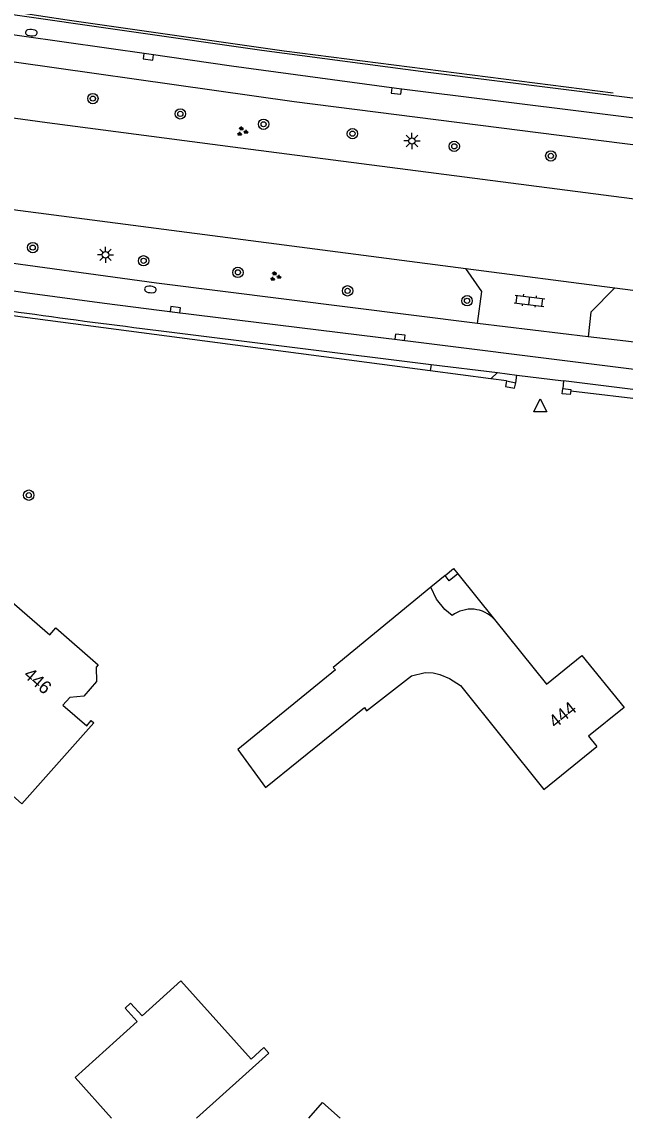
# Model space of a CAD drawing. Extents: x 131000 to 133014, y 396499 to 399001.
# Drawn here: x 131311.3 to 131357.9, y 396500 to 396584.6 of the extents above; entities that cross this region are included whole.
import ezdxf

# ---------------------------------------------------------------- set-up
doc = ezdxf.new("R2010")
doc.units = 0
for name, color, linetype in [('gg-afsc-hekwerk', 7, 'Continuous'), ('gg-afsc-muur', 7, 'Continuous'), ('gg-anno-huisnummerreeks BGT', 7, 'Continuous'), ('gg-bbg-gedigitaliseerde bebouwing', 7, 'Continuous'), ('gg-bbg-gedigitaliseerde bijgebouw', 7, 'Continuous'), ('gg-bbg-hoofdgebouw', 7, 'Continuous'), ('gg-bbg-onder overbouw', 7, 'Continuous'), ('gg-bbg-pand overbouw', 7, 'Continuous'), ('gg-bbg-pilaar onder overbouw', 7, 'Continuous'), ('gg-bbg-pilaar pand', 7, 'Continuous'), ('gg-knt-verharding', 7, 'Continuous'), ('gt-symb-boom', 7, 'Continuous'), ('gt-symb-brandkraan', 7, 'Continuous'), ('gt-symb-groenvak', 7, 'Continuous'), ('gt-symb-klinker verharding', 7, 'Continuous'), ('gt-symb-kolk', 7, 'Continuous'), ('gt-symb-lichtmast', 7, 'Continuous'), ('gt-symb-waterafsluiter', 7, 'Continuous')]:
    doc.layers.add(name, color=color, linetype=linetype)

# ---------------------------------------------------------------- blocks, each defined once
blk = doc.blocks.new('gt0-WAFSL')
at = {"layer": 'gt-symb-waterafsluiter'}
for p, q in [((-0.5, -0.333), (0, 0.667)), ((0, 0.667), (0.5, -0.333)), ((0.5, -0.333), (-0.5, -0.333))]:
    blk.add_line(p, q, dxfattribs=at)
blk = doc.blocks.new('gt0-KOLK')
at = {"layer": 'gt-symb-kolk'}
blk.add_lwpolyline([(0, 0), (0.375, 0), (0.375, 0.4), (-0.375, 0.4), (-0.375, 0), (0, 0)], dxfattribs=at)
blk = doc.blocks.new('gt0-BR')
at = {"layer": 'gt-symb-brandkraan'}
for centre, radius, start, end in [((-0.244, 0), 0.206, 107.56694, 252.43307), ((0.599, -2.664), 3, 106.89205, 107.56694), ((0, -0.691), 0.938, 73.10799, 106.89205), ((-0.599, -2.664), 3, 72.43309, 73.10799), ((0.244, 0), 0.206, 287.56695, 72.43309), ((0.599, 2.664), 3, 252.43307, 253.10797), ((0, 0.691), 0.938, 253.10797, 286.89206), ((-0.599, 2.664), 3, 286.89206, 287.56695)]:
    blk.add_arc(centre, radius, start, end, dxfattribs=at)
blk = doc.blocks.new('gt0-BOOM')
at = {"layer": 'gt-symb-boom'}
for radius in [0.4, 0.2]:
    blk.add_circle((0, 0), radius, dxfattribs=at)
blk = doc.blocks.new('gt0-LMAST')
at = {"layer": 'gt-symb-lichtmast'}
for p, q in [((-0.182, 0.173), (-0.447, 0.438)), ((-0.005, 0.246), (-0.005, 0.621)), ((0.172, 0.173), (0.437, 0.438)), ((-0.255, -0.004), (-0.63, -0.004)), ((-0.182, -0.181), (-0.447, -0.446)), ((-0.005, -0.254), (-0.005, -0.629)), ((0.437, -0.446), (0.172, -0.181)), ((0.245, -0.004), (0.62, -0.004))]:
    blk.add_line(p, q, dxfattribs=at)
blk.add_circle((-0.005, -0.004), 0.25, dxfattribs=at)
blk = doc.blocks.new('gt0-GRVAK')
at = {"layer": 'gt-symb-groenvak'}
for p, q in [((-0.11, 0.189), (-0.228, 0.24)), ((-0.182, 0.153), (0.088, 0.153)), ((-0.091, 0.211), (-0.156, 0.322)), ((-0.047, 0.214), (-0.047, 0.393)), ((-0.004, 0.211), (0.061, 0.322)), ((0.015, 0.189), (0.133, 0.24)), ((0.262, -0.052), (0.197, 0.059)), ((0.305, -0.049), (0.305, 0.13)), ((0.349, -0.052), (0.414, 0.059)), ((-0.245, -0.228), (-0.363, -0.177)), ((-0.318, -0.264), (-0.047, -0.264)), ((-0.226, -0.206), (-0.291, -0.095)), ((-0.183, -0.203), (-0.183, -0.024)), ((-0.139, -0.206), (-0.074, -0.095)), ((-0.12, -0.228), (-0.002, -0.177)), ((0.243, -0.074), (0.125, -0.023)), ((0.17, -0.11), (0.441, -0.11)), ((0.368, -0.074), (0.486, -0.023))]:
    blk.add_line(p, q, dxfattribs=at)
blk = doc.blocks.new('gt0-KL1')
at = {"layer": 'gt-symb-klinker verharding'}
for p, q in [((-1.15, 0.3), (1.15, 0.3)), ((-1, -0.3), (-1, 0.3)), ((-0.5, 0.3), (-0.5, 0.45)), ((0, -0.3), (0, 0.3)), ((0.5, 0.3), (0.5, 0.45)), ((1, -0.3), (1, 0.3)), ((-1.15, -0.3), (1.15, -0.3)), ((-0.5, -0.45), (-0.5, -0.3)), ((0.5, -0.45), (0.5, -0.3))]:
    blk.add_line(p, q, dxfattribs=at)

msp = doc.modelspace()

# ---------------------------------------------------------------- linework, layer by layer
at = {"layer": 'gg-afsc-hekwerk'}
for p, q in [((131347.491, 396557.086), (131342.799, 396557.703)), ((131348.719, 396556.925), (131347.491, 396557.086)), ((131353.673, 396556.171), (131418.297, 396548.294))]:
    msp.add_line(p, q, dxfattribs=at)
for points in [[(131304.719, 396586.352), (131314.764, 396584.805), (131331.539, 396582.416), (131356.96, 396579.167)], [(131342.799, 396557.703), (131311.317, 396561.838), (131300.022, 396563.434)]]:
    msp.add_lwpolyline(points, dxfattribs=at)
at = {"layer": 'gg-afsc-muur'}
msp.add_line((131348.719, 396556.925), (131349.423, 396556.783), dxfattribs=at)
for points in [[(131348.719, 396556.925), (131348.634, 396556.503), (131349.338, 396556.361), (131349.423, 396556.783)], [(131353.673, 396556.171), (131353.639, 396555.865), (131353.005, 396555.935), (131353.05, 396556.345)], [(131353.05, 396556.345), (131353.685, 396556.274), (131353.673, 396556.171)]]:
    msp.add_lwpolyline(points, dxfattribs=at)
at = {"layer": 'gg-bbg-gedigitaliseerde bebouwing'}
msp.add_lwpolyline([(131342.86, 396541), (131335.318, 396534.806), (131335.51, 396534.609), (131327.962, 396528.462), (131330.094, 396525.515), (131337.728, 396531.696), (131337.885, 396531.455), (131341.37, 396534.148), (131342.416, 396534.42), (131343.035, 396534.393), (131343.552, 396534.258), (131344.292, 396533.945), (131345.164, 396533.396), (131351.585, 396525.386), (131355.68, 396528.7)], dxfattribs=at)
at = {"layer": 'gg-bbg-gedigitaliseerde bijgebouw'}
for points in [[(131318.192, 396500), (131315.375, 396503.136), (131320.174, 396507.446), (131319.237, 396508.49), (131319.673, 396508.882), (131320.553, 396507.903), (131323.553, 396510.598), (131328.981, 396504.555), (131329.97, 396505.443), (131330.347, 396505.024), (131324.754, 396500)], [(131333.449, 396500), (131334.495, 396501.195), (131335.861, 396500)]]:
    msp.add_lwpolyline(points, dxfattribs=at)
at = {"layer": 'gg-bbg-hoofdgebouw'}
for points in [[(131310.31, 396540.01), (131313.42, 396537.31), (131313.9, 396537.85), (131317.17, 396535.01), (131317, 396534.83), (131317.03, 396533.71), (131316.05, 396532.59), (131314.98, 396532.49), (131314.44, 396531.88), (131316.28, 396530.29), (131316.63, 396530.69), (131316.84, 396530.52), (131311.271, 396524.257), (131306.406, 396528.582), (131304.745, 396526.714), (131299.962, 396530.966), (131303.237, 396534.761), (131304.672, 396533.516), (131310.31, 396540.01)], [(131347.78, 396538.51), (131351.81, 396533.52), (131354.53, 396535.73), (131357.79, 396531.71), (131355.05, 396529.48), (131355.68, 396528.7)]]:
    msp.add_lwpolyline(points, dxfattribs=at)
at = {"layer": 'gg-bbg-onder overbouw'}
msp.add_lwpolyline([(131344.51, 396538.8), (131343.94, 396539.27), (131343.3, 396540.08), (131342.86, 396541)], dxfattribs=at)
msp.add_arc((131345.986, 396536.867), 2.432, 42.4834, 127.38056, dxfattribs=at)
at = {"layer": 'gg-bbg-pand overbouw'}
for p, q in [((131343.959, 396541.893), (131342.86, 396541)), ((131344.941, 396542.033), (131347.78, 396538.51))]:
    msp.add_line(p, q, dxfattribs=at)
at = {"layer": 'gg-bbg-pilaar onder overbouw'}
msp.add_lwpolyline([(131344.941, 396542.033), (131344.283, 396541.496), (131343.959, 396541.893)], dxfattribs=at)
at = {"layer": 'gg-bbg-pilaar pand'}
msp.add_lwpolyline([(131343.959, 396541.893), (131344.616, 396542.43), (131344.941, 396542.033)], dxfattribs=at)
at = {"layer": 'gg-knt-verharding'}
for p, q in [((131302.757, 396571.169), (131345.573, 396565.615)), ((131345.573, 396565.615), (131357.078, 396564.118)), ((131355.009, 396560.333), (131346.48, 396561.357)), ((131321.822, 396560.824), (131342.89, 396558.203)), ((131342.89, 396558.203), (131342.799, 396557.703)), ((131342.89, 396558.203), (131348.015, 396557.565)), ((131347.491, 396557.086), (131348.015, 396557.565)), ((131348.015, 396557.565), (131349.497, 396557.38)), ((131349.423, 396556.783), (131349.497, 396557.38)), ((131349.497, 396557.38), (131353.123, 396556.928)), ((131353.123, 396556.928), (131353.05, 396556.345))]:
    msp.add_line(p, q, dxfattribs=at)
for points in [[(131299.406, 396586.837), (131329.816, 396582.469), (131342.647, 396580.77), (131357.607, 396578.881), (131360.346, 396578.541)], [(131433.923, 396567.808), (131401.408, 396571.884), (131340.217, 396579.504), (131327.456, 396581.218), (131321.068, 396582.15), (131304.688, 396584.479)], [(131394.228, 396570.721), (131357.649, 396575.247), (131332.308, 396578.477), (131304.648, 396582.397)], [(131392.209, 396566.619), (131328.159, 396574.898), (131313.227, 396576.864), (131300.991, 396578.529)], [(131246.719, 396574.999), (131274.206, 396569.901), (131289.664, 396567.165), (131294.897, 396566.282), (131299.974, 396565.463), (131305.58, 396564.602), (131311.691, 396563.72), (131317.645, 396562.929), (131323.09, 396562.232), (131340.463, 396560.095), (131385.916, 396554.406), (131408.984, 396551.55), (131431.56, 396548.727)], [(131346.48, 396561.357), (131321.676, 396564.478), (131307.762, 396566.384), (131300.367, 396567.474)], [(131346.48, 396561.357), (131346.793, 396563.831), (131345.573, 396565.615)], [(131357.078, 396564.118), (131355.213, 396562.243), (131355.009, 396560.333)], [(131357.078, 396564.118), (131388.047, 396560.093), (131419.779, 396556.134)], [(131420.304, 396552.166), (131418.058, 396552.457), (131397.111, 396555.052), (131357.929, 396559.983), (131355.009, 396560.333)], [(131418.363, 396548.796), (131397.014, 396551.438), (131353.123, 396556.928)]]:
    msp.add_lwpolyline(points, dxfattribs=at)
msp.add_arc((131395.557, 397163.794), 607.462, 261.092247, 263.028139, dxfattribs=at)

# ---------------------------------------------------------------- block references
at = {"layer": 'gt-symb-boom'}
for p in [(131316.753, 396578.725), (131323.51, 396577.545), (131329.943, 396576.743), (131336.805, 396576.018), (131344.676, 396575.04), (131352.133, 396574.301), (131312.105, 396567.219), (131320.676, 396566.202), (131327.961, 396565.308), (131336.432, 396563.881), (131345.658, 396563.114), (131311.799, 396548.102)]:
    msp.add_blockref('gt0-BOOM', p, dxfattribs=at)
at = {"layer": 'gt-symb-brandkraan'}
for p, rotation in [((131312, 396583.816), 176.84560781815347), ((131321.199, 396563.986), 173.91299167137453)]:
    msp.add_blockref('gt0-BR', p, dxfattribs=dict(at, rotation=rotation))
at = {"layer": 'gt-symb-groenvak'}
for p in [(131328.282, 396576.188), (131330.84, 396564.993)]:
    msp.add_blockref('gt0-GRVAK', p, dxfattribs=at)
at = {"layer": 'gt-symb-klinker verharding', "rotation": -7.004259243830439}
msp.add_blockref('gt0-KL1', (131350.483, 396563.118), dxfattribs=at)
at = {"layer": 'gt-symb-kolk'}
for p, rotation in [((131321.068, 396582.15), 171.89420641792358), ((131340.217, 396579.504), 172.41293092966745), ((131323.09, 396562.232), -7.295560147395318), ((131340.463, 396560.095), -7.1250163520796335)]:
    msp.add_blockref('gt0-KOLK', p, dxfattribs=dict(at, rotation=rotation))
at = {"layer": 'gt-symb-lichtmast'}
for p in [(131341.411, 396575.457), (131317.739, 396566.669)]:
    msp.add_blockref('gt0-LMAST', p, dxfattribs=at)
at = {"layer": 'gt-symb-waterafsluiter'}
msp.add_blockref('gt0-WAFSL', (131351.317, 396554.869), dxfattribs=at)

# ---------------------------------------------------------------- texts
at = {"layer": 'gg-anno-huisnummerreeks BGT'}
for s, rotation, p in [('446', 319, (131311.328, 396534.125)), ('444', 39, (131352.476, 396530.063))]:
    msp.add_text(s, height=1, rotation=rotation, dxfattribs=at).set_placement(p)

doc.saveas('drawing.dxf')
